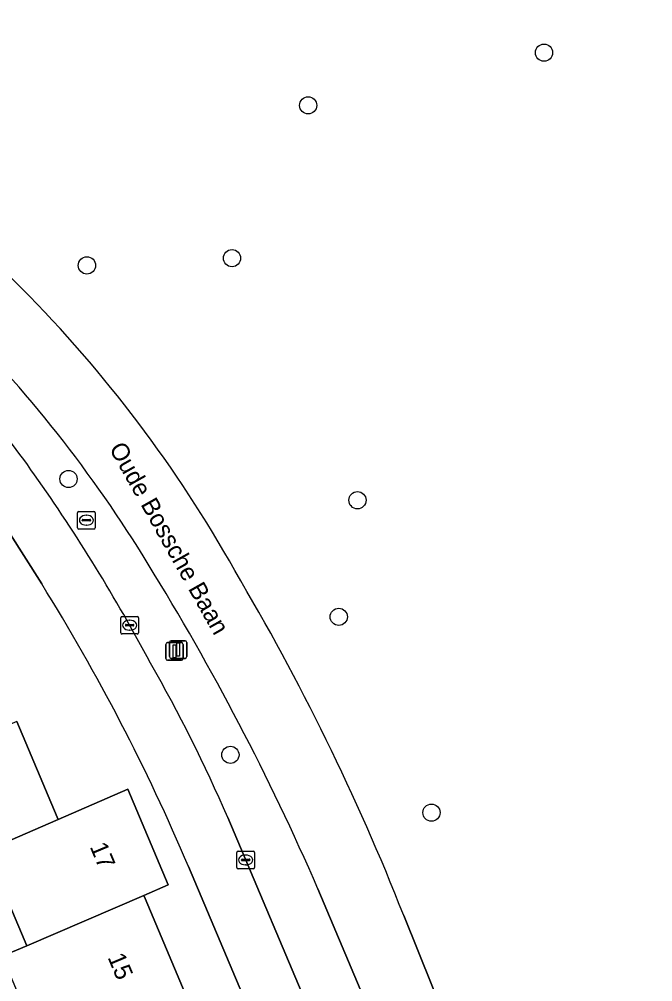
# Model space of a CAD drawing. Extents: x 157767 to 159172, y 387839 to 389425.
# Drawn here: x 158876.8 to 158912.8, y 388579.3 to 388634 of the extents above; entities that cross this region are included whole.
import ezdxf

# ---------------------------------------------------------------- set-up
doc = ezdxf.new("R2010")
doc.units = 0
for name, color, linetype in [('IMGEO_Berm_groen', 7, 'Continuous'), ('IMGEO_Boom', 7, 'Continuous'), ('IMGEO_Erf', 7, 'Continuous'), ('IMGEO_Fietspad_gesloten', 7, 'Continuous'), ('IMGEO_Groenvoorziening', 7, 'Continuous'), ('IMGEO_Kolk', 7, 'Continuous'), ('IMGEO_Lichtmast', 7, 'Continuous'), ('IMGEO_Openbare_ruimte_label', 7, 'Continuous'), ('IMGEO_Pand', 7, 'Continuous'), ('IMGEO_Pand_nummerreeks', 7, 'Continuous'), ('IMGEO_Rioolput', 7, 'Continuous'), ('IMGEO_Voetpad_open', 7, 'Continuous')]:
    doc.layers.add(name, color=color, linetype=linetype)

msp = doc.modelspace()

# ---------------------------------------------------------------- linework, layer by layer
at = {"layer": 'IMGEO_Berm_groen'}
for points in [[(158888.698, 388588.584), (158895.294, 388572.988), (158902.52, 388555.816), (158908.616, 388541.37), (158911.28, 388535.056)], [(158898.826, 388572.638), (158893.82, 388584.534)]]:
    msp.add_lwpolyline(points, dxfattribs=at)
for centre, radius, start, end in [((158820.197, 388564.015), 74.912, 31.34428, 45.21669), ((158835.435, 388578.428), 51.635, 35.0275, 47.6194), ((158797.09, 388551.097), 98.723, 27.94839, 35.24331), ((158762.157, 388527.45), 143.505, 23.43977, 31.75837), ((158809.037, 388554.174), 86.775, 23.36239, 29.85119)]:
    msp.add_arc(centre, radius, start, end, dxfattribs=at)
at = {"layer": 'IMGEO_Boom'}
for centre in [(158906.672, 388632.052), (158893.266, 388629.059), (158888.937, 388620.376), (158880.692, 388619.964), (158879.647, 388607.828), (158896.067, 388606.62), (158895.004, 388599.996), (158888.846, 388592.152), (158900.272, 388588.87)]:
    msp.add_circle(centre, 0.489, dxfattribs=at)
at = {"layer": 'IMGEO_Erf'}
for points in [[(158878.124, 388601.869), (158876.222, 388604.888), (158872.771, 388609.467), (158854.58, 388596.979), (158855.727, 388594.211), (158850.745, 388592.146), (158850.054, 388593.812), (158849.228, 388593.301), (158876.815, 388527.904), (158877.046, 388528.002), (158882.644, 388530.369), (158895.978, 388536.007), (158905.332, 388539.962), (158905.758, 388540.142), (158886.464, 388585.803)], [(158876.703, 388594.056), (158878.994, 388588.621), (158879.054, 388588.479), (158883.025, 388590.199), (158885.317, 388584.762), (158883.931, 388584.167), (158884.008, 388583.983), (158886.279, 388578.595)], [(158875.875, 388580.707), (158877.272, 388581.307), (158876.31, 388583.589)]]:
    msp.add_lwpolyline(points, dxfattribs=at)
msp.add_arc((158779.304, 388540.373), 116.392, 22.9743, 31.89414, dxfattribs=at)
at = {"layer": 'IMGEO_Fietspad_gesloten'}
for points in [[(158876.988, 388618.656), (158847.414, 388648.473), (158845.428, 388650.459), (158840.383, 388654.989), (158834.525, 388659.875), (158828.614, 388663.331), (158823.974, 388665.504)], [(158893.82, 388584.534), (158898.826, 388572.638), (158905.206, 388556.391), (158910.288, 388543.465), (158910.762, 388542.291), (158913.553, 388535.388), (158913.675, 388534.969), (158914.912, 388531.847), (158926.496, 388501.865), (158926.929, 388500.765), (158927.231, 388500), (158931.586, 388488.949), (158934.834, 388480.707)], [(158938.588, 388481.668), (158935.246, 388490.391), (158931.487, 388500), (158919.428, 388531.206), (158916.231, 388539.422), (158910.809, 388552.906), (158898.698, 388583.023)]]:
    msp.add_lwpolyline(points, dxfattribs=at)
for centre, radius, start, end in [((158824.58, 388566.486), 73.948, 29.25225, 44.86963), ((158820.197, 388564.015), 74.912, 31.34428, 45.21669), ((158762.157, 388527.45), 143.505, 23.43977, 31.75837), ((158771.991, 388533.107), 136.184, 21.50211, 30.69336)]:
    msp.add_arc(centre, radius, start, end, dxfattribs=at)
at = {"layer": 'IMGEO_Groenvoorziening'}
for points in [[(158921.973, 388667.779), (158872.188, 388678.431), (158867.491, 388672.751), (158865.537, 388670.388), (158848.374, 388649.634), (158847.414, 388648.473), (158876.988, 388618.656)], [(158898.698, 388583.023), (158910.809, 388552.906), (158914.361, 388551.34)]]:
    msp.add_lwpolyline(points, dxfattribs=at)
for centre, radius, start, end in [((158824.58, 388566.486), 73.948, 29.25225, 44.86963), ((158771.991, 388533.107), 136.184, 21.50211, 30.69336)]:
    msp.add_arc(centre, radius, start, end, dxfattribs=at)
at = {"layer": 'IMGEO_Kolk'}
for p, q in [((158882.619, 388599.094), (158882.619, 388599.946)), ((158882.694, 388600.02), (158883.546, 388600.02)), ((158883.107, 388599.8), (158883.132, 388599.8)), ((158883.62, 388599.946), (158883.62, 388599.094)), ((158882.878, 388599.514), (158882.878, 388599.526)), ((158883.316, 388599.477), (158882.918, 388599.477)), ((158882.921, 388599.563), (158883.319, 388599.563)), ((158883.13, 388599.24), (158883.105, 388599.24)), ((158883.362, 388599.526), (158883.362, 388599.514)), ((158883.546, 388599.02), (158882.694, 388599.02)), ((158889.287, 388586.682), (158890.139, 388586.682)), ((158889.212, 388585.756), (158889.212, 388586.608)), ((158889.471, 388586.176), (158889.471, 388586.188)), ((158889.909, 388586.139), (158889.511, 388586.139)), ((158889.514, 388586.225), (158889.912, 388586.225)), ((158889.7, 388586.462), (158889.725, 388586.462)), ((158889.955, 388586.188), (158889.955, 388586.176)), ((158890.213, 388586.608), (158890.213, 388585.756)), ((158890.139, 388585.682), (158889.287, 388585.682)), ((158889.723, 388585.902), (158889.698, 388585.902))]:
    msp.add_line(p, q, dxfattribs=at)
for points in [[(158882.619, 388599.094), (158882.619, 388599.946)], [(158882.694, 388600.02), (158883.546, 388600.02)], [(158883.62, 388599.946), (158883.62, 388599.094)], [(158883.546, 388599.02), (158882.694, 388599.02)], [(158889.287, 388586.682), (158890.139, 388586.682)], [(158889.212, 388585.756), (158889.212, 388586.608)], [(158890.213, 388586.608), (158890.213, 388585.756)], [(158890.139, 388585.682), (158889.287, 388585.682)]]:
    msp.add_lwpolyline(points, dxfattribs=at)
for centre, radius, start, end in [((158882.696, 388599.944), 0.0765, 91.552, 178.448), ((158882.696, 388599.944), 0.0765, 91.552, 178.448), ((158883.544, 388599.944), 0.0765, 1.552, 88.448), ((158883.544, 388599.944), 0.0765, 1.552, 88.448), ((158882.918, 388599.523), 0.0403, 85.8775, 175.7526), ((158882.915, 388599.513), 0.0366, 178.938, 274.7102), ((158883.319, 388599.52), 0.043, 264.8664, 352.4533), ((158883.323, 388599.525), 0.0386, 1.7309, 96.639), ((158882.696, 388599.096), 0.0765, 181.552, 268.448), ((158882.696, 388599.096), 0.0765, 181.552, 268.448), ((158883.544, 388599.096), 0.0765, 271.552, 358.448), ((158883.544, 388599.096), 0.0765, 271.552, 358.448), ((158889.289, 388586.606), 0.0765, 91.552, 178.448), ((158889.289, 388586.606), 0.0765, 91.552, 178.448), ((158890.137, 388586.606), 0.0765, 1.552, 88.448), ((158890.137, 388586.606), 0.0765, 1.552, 88.448), ((158889.511, 388586.185), 0.0403, 85.8775, 175.7526), ((158889.508, 388586.175), 0.0366, 178.938, 274.7102), ((158889.912, 388586.182), 0.043, 264.8664, 352.4533), ((158889.916, 388586.187), 0.0386, 1.7309, 96.639), ((158889.289, 388585.758), 0.0765, 181.552, 268.448), ((158889.289, 388585.758), 0.0765, 181.552, 268.448), ((158890.137, 388585.758), 0.0765, 271.552, 358.448), ((158890.137, 388585.758), 0.0765, 271.552, 358.448)]:
    msp.add_arc(centre, radius, start, end, dxfattribs=at)
for centre, major_axis, ratio, start_param, end_param in [((158883.106, 388599.52), (-0.387, 0.002), 0.722429, 4.712389, 7.853982), ((158883.131, 388599.52), (-0.39, 0.002), 0.717154, 1.570796, 4.712389), ((158889.699, 388586.182), (-0.387, 0.002), 0.722429, 4.712389, 7.853982), ((158889.724, 388586.182), (-0.39, 0.002), 0.717154, 1.570796, 4.712389)]:
    msp.add_ellipse(centre, major_axis=major_axis, ratio=ratio, start_param=start_param, end_param=end_param, dxfattribs=at)
at = {"layer": 'IMGEO_Lichtmast'}
for p, q in [((158885.171, 388597.631), (158885.171, 388598.431)), ((158885.171, 388598.431), (158885.171, 388597.631)), ((158885.271, 388598.531), (158886.061, 388598.531)), ((158886.061, 388598.531), (158885.271, 388598.531)), ((158885.377, 388597.735), (158885.377, 388598.535)), ((158885.377, 388598.535), (158885.377, 388597.735)), ((158885.477, 388598.635), (158886.267, 388598.635)), ((158886.267, 388598.635), (158885.477, 388598.635)), ((158886.161, 388598.431), (158886.161, 388597.631)), ((158886.161, 388597.631), (158886.161, 388598.431)), ((158886.367, 388598.535), (158886.367, 388597.735)), ((158886.367, 388597.735), (158886.367, 388598.535)), ((158886.267, 388597.635), (158885.477, 388597.635)), ((158885.477, 388597.635), (158886.267, 388597.635)), ((158886.061, 388597.531), (158885.271, 388597.531)), ((158885.271, 388597.531), (158886.061, 388597.531))]:
    msp.add_line(p, q, dxfattribs=at)
for points in [[(158885.591, 388598.406), (158885.741, 388598.406), (158885.741, 388597.656), (158885.591, 388597.656), (158885.591, 388598.406)], [(158885.797, 388598.51), (158885.947, 388598.51), (158885.947, 388597.76), (158885.797, 388597.76), (158885.797, 388598.51)]]:
    msp.add_lwpolyline(points, dxfattribs=at)
for centre, start, end in [((158885.271, 388598.431), 90, 180), ((158885.271, 388598.431), 90, 180), ((158885.477, 388598.535), 90, 180), ((158885.477, 388598.535), 90, 180), ((158886.061, 388598.431), 0, 90), ((158886.061, 388598.431), 360, 90), ((158886.267, 388598.535), 0, 90), ((158886.267, 388598.535), 360, 90), ((158885.271, 388597.631), 180, 270), ((158885.271, 388597.631), 180, 270), ((158885.477, 388597.735), 180, 270), ((158885.477, 388597.735), 180, 270), ((158886.061, 388597.631), 270, 0), ((158886.061, 388597.631), 270, 0), ((158886.267, 388597.735), 270, 0), ((158886.267, 388597.735), 270, 0)]:
    msp.add_arc(centre, 0.1, start, end, dxfattribs=at)
at = {"layer": 'IMGEO_Pand'}
for points in [[(158876.703, 388594.056), (158868.608, 388590.612), (158867.01, 388589.938), (158865.896, 388589.468), (158868.279, 388583.817), (158869.751, 388584.455), (158870.981, 388584.983), (158874.99, 388586.719), (158879.054, 388588.479), (158878.994, 388588.621)], [(158885.317, 388584.762), (158883.025, 388590.199), (158879.054, 388588.479), (158874.99, 388586.719), (158875.686, 388585.07), (158876.31, 388583.589), (158877.272, 388581.307), (158883.931, 388584.167)], [(158884.008, 388583.983), (158883.931, 388584.167), (158877.272, 388581.307), (158875.875, 388580.707), (158878.2, 388575.191), (158886.279, 388578.595)]]:
    msp.add_lwpolyline(points, close=True, dxfattribs=at)
at = {"layer": 'IMGEO_Rioolput'}
for p, q in [((158880.161, 388605.058), (158880.161, 388605.91)), ((158880.236, 388605.984), (158881.088, 388605.984)), ((158881.162, 388605.91), (158881.162, 388605.058)), ((158880.42, 388605.478), (158880.42, 388605.49)), ((158880.858, 388605.441), (158880.46, 388605.441)), ((158880.463, 388605.527), (158880.861, 388605.527)), ((158880.649, 388605.764), (158880.674, 388605.764)), ((158880.904, 388605.49), (158880.904, 388605.478)), ((158881.088, 388604.984), (158880.236, 388604.984)), ((158880.672, 388605.204), (158880.647, 388605.204))]:
    msp.add_line(p, q, dxfattribs=at)
for points in [[(158880.161, 388605.058), (158880.161, 388605.91)], [(158880.236, 388605.984), (158881.088, 388605.984)], [(158881.162, 388605.91), (158881.162, 388605.058)], [(158881.088, 388604.984), (158880.236, 388604.984)]]:
    msp.add_lwpolyline(points, dxfattribs=at)
for centre, radius, start, end in [((158880.238, 388605.908), 0.0765, 91.552, 178.448), ((158880.238, 388605.908), 0.0765, 91.552, 178.448), ((158881.086, 388605.908), 0.0765, 1.552, 88.448), ((158881.086, 388605.908), 0.0765, 1.552, 88.448), ((158880.46, 388605.487), 0.0403, 85.8775, 175.7526), ((158880.457, 388605.477), 0.0366, 178.938, 274.7102), ((158880.861, 388605.484), 0.043, 264.8664, 352.4533), ((158880.865, 388605.489), 0.0386, 1.7309, 96.639), ((158880.238, 388605.06), 0.0765, 181.552, 268.448), ((158880.238, 388605.06), 0.0765, 181.552, 268.448), ((158881.086, 388605.06), 0.0765, 271.552, 358.448), ((158881.086, 388605.06), 0.0765, 271.552, 358.448)]:
    msp.add_arc(centre, radius, start, end, dxfattribs=at)
for centre, major_axis, ratio, start_param, end_param in [((158880.648, 388605.484), (-0.387, 0.002), 0.722429, 4.712389, 7.853982), ((158880.673, 388605.484), (-0.39, 0.002), 0.717154, 1.570796, 4.712389)]:
    msp.add_ellipse(centre, major_axis=major_axis, ratio=ratio, start_param=start_param, end_param=end_param, dxfattribs=at)
at = {"layer": 'IMGEO_Voetpad_open'}
for points in [[(158838.465, 388643.575), (158871.583, 388610.87), (158872.771, 388609.467), (158876.222, 388604.888), (158878.124, 388601.869)], [(158911.28, 388535.056), (158908.616, 388541.37), (158902.52, 388555.816), (158895.294, 388572.988), (158888.698, 388588.584)], [(158886.464, 388585.803), (158905.758, 388540.142), (158905.332, 388539.962), (158906.677, 388536.779), (158907.321, 388535.256), (158909.679, 388529.646), (158913.068, 388531.071), (158914.912, 388531.847), (158913.675, 388534.969), (158912.738, 388534.594)]]:
    msp.add_lwpolyline(points, dxfattribs=at)
for centre, radius, start, end in [((158835.435, 388578.428), 51.635, 35.0275, 47.6194), ((158797.09, 388551.097), 98.723, 27.94839, 35.24331), ((158779.304, 388540.373), 116.392, 22.9743, 31.89414), ((158809.037, 388554.174), 86.775, 23.36239, 29.85119)]:
    msp.add_arc(centre, radius, start, end, dxfattribs=at)

# ---------------------------------------------------------------- texts
at = {"layer": 'IMGEO_Openbare_ruimte_label'}
msp.add_text('Oude Bossche Baan', height=1, rotation=299.4108, dxfattribs=at).set_placement((158881.93, 388609.566))
at = {"layer": 'IMGEO_Pand_nummerreeks'}
for s, p in [('17', (158880.841, 388586.937)), ('15', (158881.855, 388580.646))]:
    msp.add_text(s, height=1, rotation=292.8551, dxfattribs=at).set_placement(p)

doc.saveas('drawing.dxf')
